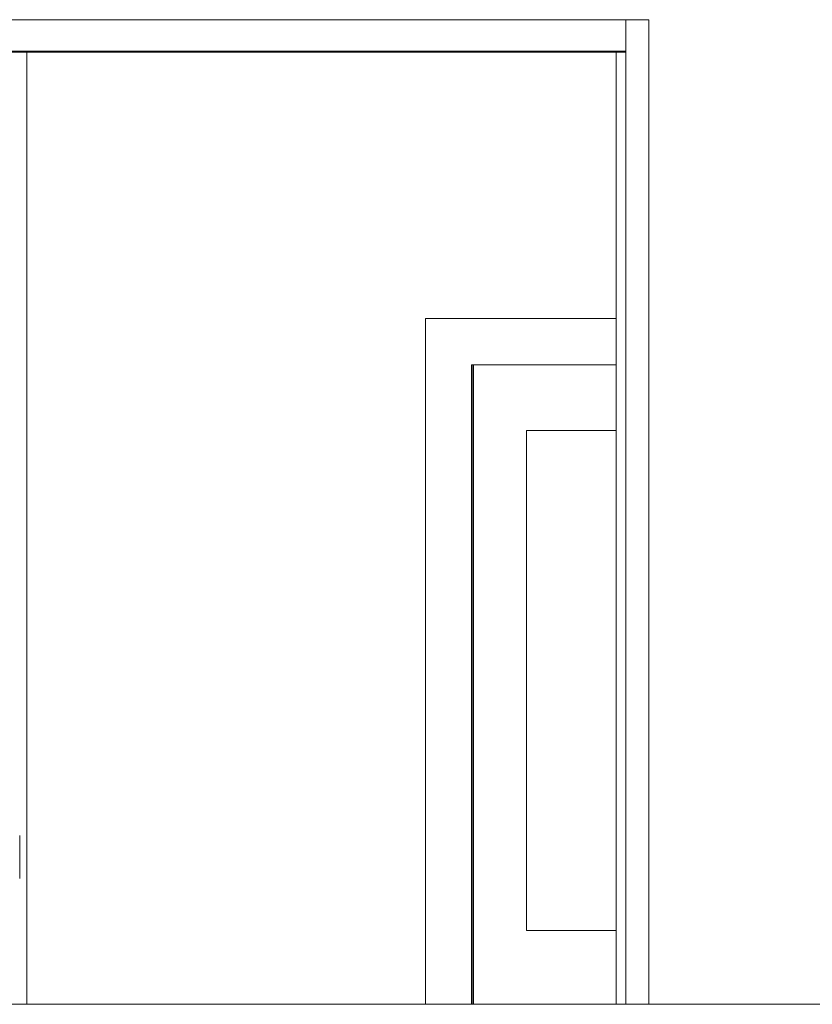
# Model space of a CAD drawing. Header units: inches. Extents: x 424 to 2043, y -237 to 445.
# Tile 921 of 965: x 982.1 to 983.63, y 231.05 to 232.95. Entities that reach past the tile are written whole.
import ezdxf

# ---------------------------------------------------------------- set-up
doc = ezdxf.new("R2010")
doc.units = ezdxf.units.IN
doc.header["$MEASUREMENT"] = 0
for name, color, linetype, lineweight in [('A-DOOR', 31, 'Continuous', 9), ('A-DOOR-FRAM', 31, 'Continuous', 9), ('A-FLOR-HRAL', 11, 'Continuous', 9), ('A-WALL', 113, 'Continuous', 9)]:
    doc.layers.add(name, color=color, linetype=linetype, lineweight=lineweight)

# ---------------------------------------------------------------- blocks, each defined once
blk = doc.blocks.new('Railing - Railing-202422-Section 2')
at = {"layer": 'A-FLOR-HRAL'}
blk.add_line((29.8449, 14.5), (26.2602, 14.5), dxfattribs=at)
blk = doc.blocks.new('5-panel_Bi-fold_external_door_10806 - Type 1-V73-Section 2')
at = {"layer": 'A-DOOR'}
for p, q in [((24.2885, 16.4), (29.2003, 16.4)), ((29.2003, 16.4), (29.2003, 16.339)), ((29.2003, 16.4), (29.2443, 16.4)), ((29.2003, 16.4), (29.2003, 14.4999)), ((29.2443, 16.4), (29.2443, 14.4999)), ((24.2885, 16.339), (29.2003, 16.339)), ((24.2886, 16.337), (29.2004, 16.337)), ((28.0441, 16.3375), (28.0441, 14.5)), ((29.1817, 16.3372), (29.1817, 14.4999))]:
    blk.add_line(p, q, dxfattribs=at)
for centre, major_axis, ratio, start_param, end_param in [((29.2004, 16.339), (0, 0.002), 0.008815, 1.560717, 1.786556), ((27.2493, 14.7838), (0, 1.1153), 0.700846, 4.67521, 4.749568)]:
    blk.add_ellipse(centre, major_axis=major_axis, ratio=ratio, start_param=start_param, end_param=end_param, dxfattribs=at)
blk = doc.blocks.new('M_Single-Louvered - 0914 x 2134mm-V75-Section 2')
at = {"layer": 'A-DOOR'}
for p, q in [((28.9064, 15.734), (28.9064, 14.4998)), ((29.0082, 15.607), (29.1822, 15.607)), ((29.0082, 14.642), (29.0082, 15.607)), ((29.0086, 15.607), (29.0086, 14.642)), ((29.1822, 14.642), (29.0082, 14.642))]:
    blk.add_line(p, q, dxfattribs=at)
at = {"layer": 'A-DOOR-FRAM'}
for p, q in [((28.8135, 15.823), (28.8135, 14.4998)), ((29.1822, 15.823), (28.8135, 15.823)), ((28.9023, 14.4998), (28.9023, 15.734)), ((28.9023, 15.734), (29.1822, 15.734)), ((28.9035, 15.734), (28.9035, 14.4998))]:
    blk.add_line(p, q, dxfattribs=at)

msp = doc.modelspace()

# ---------------------------------------------------------------- linework, layer by layer
at = {"layer": 'A-WALL'}
for p, q in [((978.3136, 232.9501), (983.3134, 232.9501)), ((983.3134, 232.9501), (983.3134, 231.05)), ((982.9725, 231.0499), (982.9725, 232.2841))]:
    msp.add_line(p, q, dxfattribs=at)

# ---------------------------------------------------------------- block references
at = {"layer": 'A-DOOR'}
for name in ['5-panel_Bi-fold_external_door_10806 - Type 1-V73-Section 2', 'M_Single-Louvered - 0914 x 2134mm-V75-Section 2']:
    msp.add_blockref(name, (954.069, 216.5501), dxfattribs=at)
at = {"layer": 'A-FLOR-HRAL'}
msp.add_blockref('Railing - Railing-202422-Section 2', (954.069, 216.5501), dxfattribs=at)

doc.saveas('drawing.dxf')
